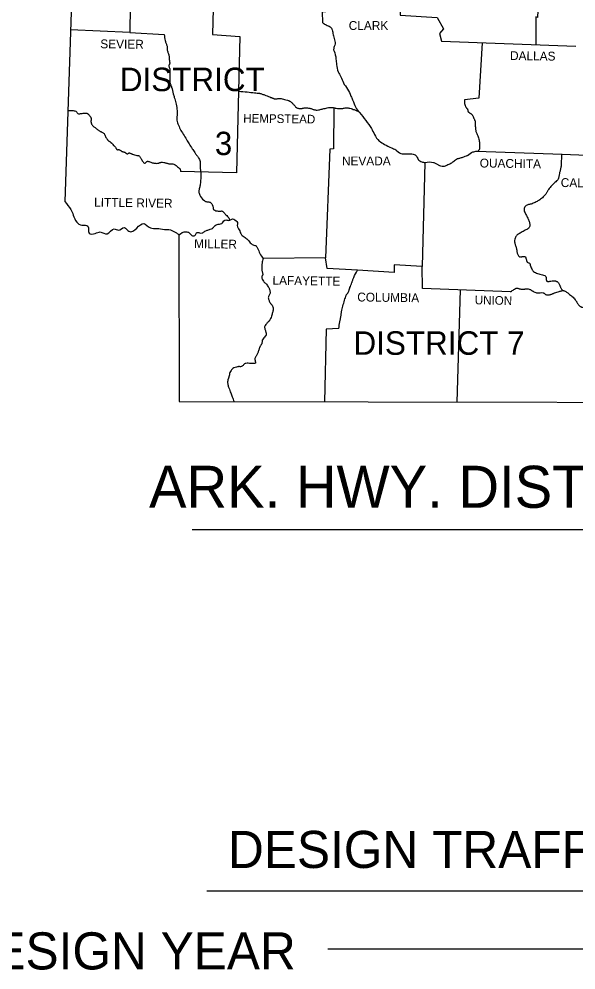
# Model space of a CAD drawing. Extents: x 670147 to 673275, y 705573 to 707613.
# Drawn here: x 672590.7 to 672860.8, y 706611.4 to 707072.7 of the extents above; entities that cross this region are included whole.
import ezdxf

# ---------------------------------------------------------------- set-up
doc = ezdxf.new("R2010")
doc.units = 0
doc.layers.add('2', color=7, linetype='Continuous')
doc.layers.add('Default', color=7, linetype='Continuous')

msp = doc.modelspace()

# ---------------------------------------------------------------- linework, layer by layer
at = {"layer": '2'}
for points in [[(672601.17, 707421.63), (672621.87, 707255.43), (672612.87, 706984.14)], [(672711.81, 707194), (672711.67, 707153.04), (672706.67, 707152.94), (672707.07, 707149.94), (672702.27, 707150.04), (672702.17, 707147.84), (672697.47, 707147.84), (672697.57, 707146.24), (672690.57, 707146.04), (672690.47, 707139.94), (672683.67, 707140.54), (672682.57, 707091.34), (672644.07, 707091.44), (672643.17, 707080.04), (672644.57, 707079.04), (672644.47, 707066.24), (672615.64, 707067.51)], [(672843.37, 707099.64), (672842.17, 707073.44), (672841.27, 707073.74), (672841.37, 707060.25)], [(672682.57, 707091.34), (672682.57, 707078.04), (672684.77, 707077.64), (672684.57, 707065.24), (672697.77, 707064.24), (672696.17, 706998.14), (672668.97, 706998.84)], [(672738.07, 707070.84), (672737.87, 707076.34), (672739.47, 707076.44), (672740.47, 707089.34), (672755.87, 707088.34), (672755.47, 707080.44), (672775.37, 707079.34), (672775.47, 707074.54), (672793.47, 707073.44), (672796.57, 707068.04), (672794.67, 707065.64), (672795.57, 707061.94), (672860.77, 707059.54)], [(672644.47, 707066.24), (672661.07, 707065.24)], [(672815.24, 707061.21), (672813.67, 707034.34), (672806.77, 707033.54)], [(672743.37, 707029.69), (672743.17, 707009.84), (672741.37, 707009.64), (672739.37, 706956.94)], [(672812.67, 707008.64), (672854.07, 707007.14), (672886.19, 707005.88)], [(672787.47, 707003.04), (672786.17, 706952.64), (672772.67, 706953.54), (672772.57, 706949.84), (672754.78, 706950.88)], [(672668.17, 706968.04), (672668.37, 706887.14), (673034.87, 706886.54)], [(672739.37, 706956.94), (672709.07, 706956.64)], [(672754.78, 706950.88), (672740.07, 706951.74), (672739.37, 706956.94)], [(672829.07, 706940.44), (672786.37, 706942.04), (672786.17, 706952.64)], [(672804.58, 706941.36), (672802.99, 706886.92)], [(672745.77, 706922.64), (672739.57, 706922.24), (672738.89, 706887.03)]]:
    msp.add_lwpolyline(points, dxfattribs=at)
for points in [[(672738.07, 707070.84), (672739.67, 707069.84), (672741.57, 707068.94), (672742.57, 707067.44), (672742.97, 707065.14), (672743.67, 707062.64), (672743.87, 707060.04), (672743.27, 707058.64), (672744.07, 707055.44), (672744.37, 707053.24), (672744.67, 707050.64), (672745.47, 707047.14), (672746.77, 707044.74), (672747.97, 707041.84), (672749.97, 707038.74), (672751.67, 707035.34), (672752.47, 707033.54), (672753.97, 707029.84), (672755.87, 707027.34), (672758.87, 707023.54), (672761.57, 707019.64), (672763.07, 707016.74), (672765.37, 707013.54), (672767.97, 707011.94), (672771.27, 707010.24), (672773.37, 707009.24), (672775.77, 707007.54), (672778.87, 707007.34), (672781.17, 707007.34), (672783.27, 707006.44), (672784.27, 707004.64), (672786.07, 707003.44), (672787.47, 707003.04)], [(672661.07, 707065.24), (672661.57, 707062.24), (672661.76, 707061.58), (672662.02, 707060.93), (672662.27, 707060.29), (672662.47, 707059.64), (672662.53, 707059.14), (672662.54, 707058.64), (672662.53, 707058.13), (672662.57, 707057.64), (672662.77, 707056.89), (672663.05, 707056.14), (672663.31, 707055.4), (672663.47, 707054.64), (672663.47, 707053.54), (672663.53, 707052.99), (672663.63, 707052.43), (672663.72, 707051.88), (672663.77, 707051.34), (672663.72, 707051.03), (672663.58, 707050.74), (672663.44, 707050.44), (672663.37, 707050.14), (672663.46, 707049.54), (672663.64, 707048.95), (672663.81, 707048.35), (672663.87, 707047.74), (672663.77, 707045.94), (672663.77, 707044.44), (672663.87, 707041.94), (672664.01, 707041.37), (672664.24, 707040.83), (672664.48, 707040.29), (672664.67, 707039.74), (672665.47, 707036.44), (672665.97, 707034.74), (672666.77, 707032.14), (672667.27, 707028.94), (672667.37, 707026.54), (672667.34, 707025.99), (672667.26, 707025.44), (672667.19, 707024.89), (672667.17, 707024.34), (672667.77, 707021.84), (672668.87, 707019.34), (672670.27, 707016.94), (672671.97, 707014.24), (672673.17, 707012.14), (672674.67, 707009.84), (672675.87, 707007.94), (672676.3, 707007.33), (672676.76, 707006.74), (672677.23, 707006.15), (672677.67, 707005.54), (672678.47, 707003.54), (672678.52, 707002.84), (672678.49, 707002.14), (672678.45, 707001.44), (672678.47, 707000.74), (672678.57, 707000.09), (672678.7, 706999.44), (672678.82, 706998.79), (672678.87, 706998.14), (672678.77, 706995.24), (672678.57, 706992.64), (672678.43, 706991.73), (672678.21, 706990.83), (672678, 706989.94), (672677.87, 706989.04), (672678.37, 706987.34), (672680.27, 706984.84), (672681.47, 706984.14), (672681.99, 706984.02), (672682.53, 706984), (672683.07, 706983.95), (672683.57, 706983.74), (672684.16, 706983.1), (672684.57, 706982.34), (672684.72, 706981.81), (672684.77, 706981.24), (672684.86, 706980.7), (672684.98, 706980.45), (672685.17, 706980.24), (672686.19, 706979.75), (672687.27, 706979.54), (672687.57, 706979.51), (672687.87, 706979.52), (672688.5, 706979.59), (672689.09, 706979.58), (672689.57, 706979.34), (672690.67, 706978.14), (672692.17, 706976.54), (672692.91, 706975.13)], [(672697.13, 707037.73), (672701.37, 707037.34), (672704.87, 707036.94), (672706.23, 707036.83), (672706.9, 707036.76), (672707.24, 707036.71), (672707.57, 707036.64), (672708.29, 707036.43), (672708.99, 707036.18), (672710.37, 707035.64), (672712.87, 707034.74), (672713.28, 707034.57), (672713.67, 707034.38), (672714.06, 707034.2), (672714.47, 707034.04), (672715.14, 707033.97), (672715.82, 707034.08), (672716.5, 707034.23), (672717.17, 707034.24), (672718.33, 707034.02), (672719.47, 707033.74), (672720.81, 707033.38), (672721.45, 707033.15), (672721.77, 707033.01), (672722.07, 707032.84), (672723.07, 707032.04), (672723.97, 707031.14), (672724.26, 707030.82), (672724.53, 707030.48), (672725.17, 707029.84), (672725.73, 707029.54), (672726.31, 707029.38), (672727.47, 707029.34), (672727.95, 707029.4), (672728.42, 707029.5), (672728.9, 707029.6), (672729.37, 707029.64), (672731.67, 707029.44), (672732.33, 707029.26), (672732.98, 707029.02), (672733.62, 707028.78), (672734.27, 707028.64), (672734.8, 707028.6), (672735.33, 707028.6), (672736.37, 707028.74), (672738.07, 707029.14), (672740.07, 707029.64), (672741.32, 707029.83), (672741.95, 707029.86), (672742.57, 707029.84), (672743.05, 707029.77), (672743.52, 707029.65), (672743.99, 707029.52), (672744.47, 707029.44), (672745.72, 707029.36), (672746.97, 707029.34), (672747.7, 707029.39), (672748.42, 707029.51), (672749.15, 707029.62), (672749.51, 707029.64), (672749.87, 707029.64), (672750.61, 707029.55), (672752.79, 707028.91), (672754.21, 707028.31), (672755.6, 707027.68)], [(672806.77, 707033.54), (672806.66, 707032.59), (672806.7, 707032.11), (672806.77, 707031.64), (672806.89, 707031.17), (672807.05, 707030.72), (672807.25, 707030.27), (672807.47, 707029.84), (672807.63, 707029.62), (672807.82, 707029.43), (672808.01, 707029.24), (672808.17, 707029.04), (672808.27, 707028.73), (672808.29, 707028.37), (672808.32, 707028.02), (672808.38, 707027.87), (672808.47, 707027.74), (672808.68, 707027.57), (672808.92, 707027.43), (672809.15, 707027.29), (672809.37, 707027.14), (672809.55, 707027), (672809.73, 707026.87), (672810.09, 707026.6), (672810.42, 707026.3), (672810.56, 707026.13), (672810.67, 707025.94), (672810.87, 707025.52), (672811.04, 707025.09), (672811.2, 707024.66), (672811.37, 707024.24), (672811.64, 707023.7), (672811.77, 707023.43), (672811.83, 707023.29), (672811.87, 707023.14), (672811.92, 707022.79), (672811.91, 707022.44), (672811.88, 707022.09), (672811.87, 707021.74), (672811.92, 707021.04), (672811.97, 707020.34), (672812.05, 707019.49), (672812.1, 707019.06), (672812.17, 707018.64), (672812.4, 707017.87), (672812.74, 707017.13), (672813.09, 707016.4), (672813.37, 707015.64), (672813.67, 707014.44), (672813.87, 707013.44), (672813.97, 707011.74), (672813.99, 707011.24), (672814, 707010.74), (672813.99, 707010.24), (672813.99, 707009.99), (672813.97, 707009.74), (672813.89, 707009.46), (672813.69, 707009.15), (672813.15, 707008.62)], [(672614.34, 707028.28), (672615.35, 707028.37), (672616.38, 707028.35), (672617.35, 707028.23), (672618.17, 707028.04), (672618.53, 707027.76), (672618.87, 707027.3), (672619.24, 707026.89), (672619.67, 707026.74), (672620.57, 707026.84), (672622.17, 707027.04), (672622.55, 707027.07), (672622.92, 707027.07), (672623.3, 707027.03), (672623.67, 707026.94), (672624, 707026.79), (672624.28, 707026.58), (672624.53, 707026.32), (672624.77, 707026.04), (672625.08, 707025.66), (672625.34, 707025.28), (672625.55, 707024.87), (672625.67, 707024.44), (672625.69, 707024.06), (672625.64, 707023.69), (672625.58, 707023.31), (672625.57, 707022.94), (672625.67, 707022.34), (672625.79, 707021.98), (672625.94, 707021.64), (672626.37, 707021.04), (672627.57, 707020.04), (672628.87, 707019.04), (672630.07, 707018.24), (672630.33, 707018.09), (672630.61, 707017.95), (672631.19, 707017.69), (672631.7, 707017.38), (672632.07, 707016.94), (672632.27, 707016.54), (672633.07, 707014.94), (672633.52, 707014.25), (672633.78, 707013.94), (672634.07, 707013.64), (672634.36, 707013.42), (672634.68, 707013.24), (672634.99, 707013.06), (672635.27, 707012.84), (672636.57, 707011.44), (672637.17, 707010.84), (672637.44, 707010.5), (672637.66, 707010.13), (672637.89, 707009.76), (672638.02, 707009.59), (672638.17, 707009.44), (672638.42, 707009.34), (672638.71, 707009.35), (672639, 707009.38), (672639.27, 707009.34), (672639.65, 707009.13), (672640.02, 707008.88), (672640.39, 707008.64), (672640.77, 707008.44), (672641.04, 707008.35), (672641.33, 707008.28), (672641.61, 707008.22), (672641.87, 707008.14), (672642.18, 707007.97), (672642.47, 707007.73), (672642.76, 707007.5), (672643.07, 707007.34), (672643.37, 707007.37), (672643.67, 707007.54), (672643.98, 707007.71), (672644.27, 707007.74), (672644.65, 707007.6), (672645.02, 707007.44), (672645.4, 707007.28), (672645.77, 707007.14), (672647.77, 707006.54), (672648.05, 707006.5), (672648.34, 707006.49), (672648.75, 707006.41), (672648.81, 707006.38), (672648.87, 707006.34), (672649.29, 707005.93), (672649.6, 707005.44), (672649.87, 707004.93), (672650.01, 707004.68), (672650.17, 707004.44), (672650.79, 707003.61), (672651.12, 707003.21), (672651.47, 707002.84), (672651.65, 707002.76), (672651.83, 707002.81), (672652.23, 707003.17), (672652.64, 707003.58), (672652.86, 707003.71), (672653.07, 707003.74), (672653.81, 707003.54), (672654.56, 707003.27), (672655.31, 707003.01), (672656.07, 707002.84), (672657.03, 707002.74), (672657.97, 707002.74), (672658.4, 707002.83), (672658.82, 707003), (672659.24, 707003.16), (672659.67, 707003.24), (672660.97, 707003.14), (672661.58, 707003), (672662.17, 707002.84), (672662.77, 707002.67), (672663.37, 707002.54), (672663.74, 707002.52), (672664.12, 707002.54), (672664.5, 707002.56), (672664.87, 707002.54), (672666.47, 707001.94), (672667.97, 707000.74), (672668.97, 706999.44), (672668.97, 706998.84)], [(672808.17, 707006.54), (672810.77, 707008.24), (672812.67, 707008.64)], [(672853.74, 707007.15), (672853.67, 707004.04), (672853.6, 707002.49), (672853.55, 707001.71), (672853.47, 707000.94), (672853.17, 706999.38), (672852.77, 706997.84), (672852.51, 706996.42), (672852.34, 706995.72), (672852.22, 706995.38), (672852.15, 706995.21), (672852.07, 706995.04), (672851.77, 706994.58), (672851.39, 706994.18), (672850.57, 706993.44), (672849.77, 706992.64), (672848.97, 706991.84), (672847.47, 706990.04), (672847.13, 706989.5), (672846.83, 706988.94), (672846.52, 706988.37), (672846.17, 706987.84), (672844.87, 706986.44), (672843.17, 706985.04), (672841.47, 706984.04), (672839.57, 706983.14), (672839.06, 706982.98), (672838.53, 706982.88), (672838, 706982.78), (672837.47, 706982.64), (672836.64, 706982.22), (672836.28, 706981.92), (672836.12, 706981.74), (672835.97, 706981.54), (672835.71, 706980.96), (672835.62, 706980.34), (672835.87, 706979.14), (672836.28, 706978.29), (672836.73, 706977.45), (672837.17, 706976.6), (672837.57, 706975.74), (672838.17, 706974.14), (672838.31, 706973.68), (672838.39, 706973.2), (672838.42, 706972.71), (672838.37, 706972.24), (672837.67, 706971.14), (672836.07, 706970.24), (672834.17, 706969.14), (672832.47, 706968.14), (672832.07, 706967.82), (672831.74, 706967.41), (672831.48, 706966.94), (672831.27, 706966.44), (672831, 706965.29), (672831.07, 706964.14), (672831.26, 706963.46), (672831.47, 706962.79), (672831.69, 706962.12), (672831.87, 706961.44), (672832.02, 706960.64), (672832.17, 706959.84), (672832.56, 706958.43), (672832.91, 706957.8), (672833.16, 706957.55), (672833.31, 706957.44), (672833.47, 706957.34), (672833.72, 706957.28), (672833.97, 706957.32), (672834.22, 706957.4), (672834.47, 706957.44), (672834.7, 706957.46), (672834.92, 706957.49), (672835.38, 706957.55), (672835.83, 706957.54), (672836.05, 706957.47), (672836.16, 706957.41), (672836.27, 706957.34), (672836.42, 706957.11), (672836.47, 706956.84), (672836.57, 706956.34), (672836.97, 706955.04), (672837.27, 706954.7), (672837.72, 706954.49), (672838.17, 706954.27), (672838.47, 706953.94), (672838.54, 706953.7), (672838.58, 706953.44), (672838.61, 706953.19), (672838.67, 706952.94), (672839.05, 706951.97), (672839.57, 706951.04), (672839.89, 706950.64), (672840.24, 706950.28), (672841.07, 706949.74), (672842.17, 706949.34), (672844.47, 706948.64), (672845.67, 706948.34), (672845.84, 706948.26), (672846.16, 706947.78), (672846.31, 706946.81), (672846.47, 706945.88), (672846.66, 706945.57), (672846.97, 706945.44), (672847.77, 706945.45), (672848.57, 706945.54), (672849.77, 706945.74), (672850.78, 706945.69), (672851.28, 706945.53), (672851.53, 706945.4), (672851.77, 706945.24), (672852.31, 706944.68), (672852.67, 706944.04), (672852.91, 706943.55), (672853.12, 706943.04), (672853.33, 706942.54), (672853.57, 706942.04), (672854.1, 706941.28), (672854.38, 706940.98)], [(672808.17, 707006.54), (672807.45, 707006.24), (672806.17, 707005.74), (672804.67, 707005.24), (672803.27, 707004.84), (672801.47, 707003.64), (672800.07, 707002.64), (672798.17, 707001.74), (672796.37, 707001.14), (672794.17, 707001.84), (672792.97, 707002.54), (672791.67, 707003.04), (672787.47, 707003.04)], [(672612.87, 706984.14), (672615.77, 706980.34), (672616.97, 706977.64), (672618.67, 706974.14), (672621.17, 706972.74), (672624.07, 706972.24), (672624.67, 706968.84), (672627.67, 706968.74), (672630.07, 706969.44), (672633.37, 706968.54), (672636.87, 706970.94), (672638.87, 706970.34), (672641.77, 706971.54), (672643.97, 706969.74), (672647.77, 706971.34), (672651.17, 706973.54), (672654.37, 706971.44), (672657.47, 706971.14), (672661.17, 706970.64), (672664.07, 706970.44), (672666.67, 706969.14), (672667.98, 706968.24), (672668.17, 706968.04)], [(672668.17, 706968.04), (672671.67, 706969.54), (672673.17, 706969.04), (672674.47, 706967.74), (672675.97, 706967.74), (672676.77, 706968.94), (672678.27, 706969.04), (672679.47, 706968.94), (672680.77, 706969.74), (672681.87, 706970.24), (672683.37, 706970.74), (672684.47, 706971.14), (672685.47, 706972.24), (672687.27, 706973.14), (672689.37, 706973.84), (672689.97, 706974.84), (672690.97, 706975.24), (672692.97, 706975.14), (672694.27, 706975.74), (672695.37, 706975.24), (672696.37, 706974.54), (672696.57, 706971.94), (672697.37, 706970.54), (672698.57, 706968.04), (672700.27, 706966.74), (672701.87, 706965.44), (672702.47, 706964.64), (672704.17, 706963.14), (672705.67, 706962.64), (672706.37, 706961.54), (672707.47, 706958.94), (672709.07, 706956.64)], [(672709.07, 706956.64), (672708.73, 706955.36), (672708.59, 706954.53), (672708.47, 706953.74), (672708.37, 706951.44), (672708.45, 706950.76), (672708.61, 706950.08), (672708.77, 706949.4), (672708.87, 706948.74), (672708.8, 706948.41), (672708.61, 706948.09), (672708.43, 706947.76), (672708.37, 706947.44), (672708.47, 706946.96), (672708.63, 706946.48), (672709.17, 706945.54), (672709.54, 706945.11), (672709.93, 706944.76), (672710.32, 706944.42), (672710.67, 706944.04), (672711.25, 706943.28), (672711.77, 706942.44), (672712.04, 706941.87), (672712.24, 706941.29), (672712.38, 706940.71), (672712.47, 706940.14), (672712.36, 706939.49), (672712.02, 706938.84), (672711.68, 706938.19), (672711.57, 706937.54), (672711.7, 706936.86), (672711.92, 706936.19), (672712.57, 706934.84), (672712.79, 706934.57), (672713.03, 706934.34), (672713.27, 706934.12), (672713.47, 706933.84), (672713.97, 706932.24), (672713.88, 706931.47), (672713.72, 706930.69), (672713.27, 706929.14), (672712.37, 706926.84), (672712.17, 706926.52), (672711.93, 706926.22), (672711.41, 706925.67), (672710.87, 706925.13), (672710.37, 706924.54), (672709.77, 706923.44), (672710.07, 706921.94), (672710.22, 706921.34), (672710.38, 706920.74), (672710.51, 706920.14), (672710.55, 706919.84), (672710.57, 706919.69), (672710.57, 706919.54), (672710.39, 706919.17), (672710.22, 706919.01), (672710.07, 706918.84), (672709.42, 706918), (672708.77, 706917.14), (672708.59, 706916.7), (672708.53, 706916.21), (672708.5, 706915.71), (672708.37, 706915.24), (672708.16, 706914.84), (672707.92, 706914.45), (672707.68, 706914.05), (672707.47, 706913.64), (672707.21, 706912.93), (672706.97, 706912.19), (672706.73, 706911.46), (672706.47, 706910.74), (672706.18, 706910.13), (672705.84, 706909.53), (672705.49, 706908.94), (672705.17, 706908.34), (672705.11, 706907.58), (672705.27, 706906.69), (672705.33, 706905.95), (672705.23, 706905.73), (672704.97, 706905.64), (672702.97, 706905.64), (672700.67, 706905.64), (672700.1, 706905.44), (672699.61, 706904.97), (672699.13, 706904.46), (672698.57, 706904.14), (672698.11, 706904.08), (672697.63, 706904.09), (672697.15, 706904.1), (672696.67, 706904.04), (672695.49, 706903.72), (672694.37, 706903.14), (672693.89, 706902.74), (672693.5, 706902.29), (672692.97, 706901.24), (672692.47, 706899.14), (672692.32, 706898.64), (672692.15, 706898.14), (672691.87, 706897.14), (672691.82, 706896.29), (672691.95, 706895.43), (672692.18, 706894.57), (672692.47, 706893.74), (672693.37, 706891.34), (672694.07, 706889.44), (672694.97, 706887.1)], [(672745.77, 706922.64), (672746.27, 706925.84), (672746.39, 706926.47), (672746.52, 706927.09), (672746.65, 706927.72), (672746.77, 706928.34), (672746.86, 706928.94), (672746.92, 706929.54), (672746.99, 706930.14), (672747.07, 706930.74), (672747.67, 706933.44), (672748.57, 706936.34), (672749.37, 706938.74), (672749.48, 706938.97), (672749.61, 706939.19), (672749.92, 706939.59), (672750.23, 706940), (672750.37, 706940.21), (672750.47, 706940.44), (672750.65, 706940.94), (672750.82, 706941.44), (672750.99, 706941.94), (672751.17, 706942.44), (672752.07, 706944.84), (672752.29, 706945.47), (672752.49, 706946.11), (672752.71, 706946.73), (672752.97, 706947.34), (672754.78, 706950.88)], [(672829.07, 706940.44), (672830.67, 706941.54), (672832.17, 706942.14), (672832.92, 706942.01), (672833.3, 706941.92), (672833.67, 706941.84), (672835.27, 706941.64), (672835.62, 706941.66), (672835.97, 706941.73), (672836.32, 706941.8), (672836.67, 706941.84), (672838.47, 706941.54), (672838.87, 706941.34), (672839.24, 706941.1), (672839.6, 706940.86), (672839.97, 706940.64), (672840.8, 706940.19), (672841.67, 706939.94), (672843.37, 706939.94), (672844.87, 706939.94), (672845.23, 706939.81), (672845.53, 706939.53), (672845.83, 706939.22), (672846.17, 706939.04), (672846.76, 706938.96), (672847.38, 706938.94), (672847.99, 706938.99), (672848.57, 706939.14), (672849.07, 706939.33), (672849.57, 706939.55), (672850.07, 706939.75), (672850.57, 706939.94), (672852.57, 706940.54), (672853.25, 706940.74), (672853.94, 706940.92), (672854.62, 706940.98), (672854.96, 706940.94), (672855.27, 706940.84), (672856.52, 706940.07), (672857.67, 706939.14), (672858.53, 706938.45), (672859.37, 706937.74), (672860.77, 706936.14), (672861.05, 706935.71), (672861.27, 706935.25), (672861.5, 706934.78), (672861.77, 706934.34), (672862.87, 706933.34), (672863.31, 706933.12), (672863.76, 706932.93), (672864.67, 706932.64), (672866.07, 706932.34), (672867.77, 706931.84), (672868.26, 706931.71), (672868.48, 706931.6), (672868.67, 706931.44), (672868.96, 706930.99), (672869.14, 706930.51), (672869.29, 706930.02), (672869.47, 706929.54), (672869.61, 706929.21), (672869.73, 706928.88), (672869.96, 706928.23), (672870.27, 706927.58), (672870.49, 706927.26), (672870.62, 706927.1), (672870.77, 706926.94), (672871.38, 706926.44), (672872.01, 706926.11), (672872.64, 706925.98), (672873.27, 706926.04), (672874.05, 706926.31), (672874.82, 706926.64), (672875.59, 706926.97), (672876.37, 706927.24), (672878.87, 706927.94), (672880.67, 706928.54), (672881.77, 706928.94), (672882.02, 706928.99), (672882.27, 706929), (672882.53, 706929), (672882.77, 706929.04), (672882.79, 706929.06), (672882.76, 706929.08), (672882.63, 706929.13), (672882.49, 706929.19), (672882.46, 706929.22), (672882.47, 706929.24), (672882.76, 706929.38), (672883.07, 706929.49), (672883.67, 706929.54), (672883.96, 706929.43), (672884.26, 706929.25), (672884.77, 706928.74), (672884.96, 706928.47), (672885.13, 706928.19), (672885.29, 706927.91), (672885.47, 706927.64), (672886.67, 706926.04), (672887.2, 706925.34), (672887.47, 706924.99), (672887.77, 706924.64), (672888.02, 706924.44), (672888.3, 706924.29), (672888.59, 706924.2), (672888.87, 706924.14), (672889.15, 706924.23), (672889.42, 706924.47), (672889.69, 706924.69), (672889.97, 706924.74), (672891.47, 706924.24), (672892.77, 706923.74), (672894.27, 706923.34), (672894.6, 706923.3), (672894.92, 706923.28), (672895.25, 706923.27), (672895.57, 706923.24), (672897.27, 706922.84), (672898.57, 706922.14), (672899.77, 706921.44), (672900.97, 706920.14), (672902.17, 706918.14), (672902.3, 706917.76), (672902.38, 706917.35), (672902.45, 706916.94), (672902.57, 706916.54), (672903.17, 706915.65), (672903.55, 706915.28), (672903.97, 706914.94), (672904.29, 706914.88), (672904.66, 706914.97), (672905.01, 706915.05), (672905.27, 706914.94), (672905.76, 706914.3), (672906.24, 706913.65), (672907.17, 706912.34), (672907.87, 706911.34), (672908.52, 706910.38), (672908.9, 706909.93), (672909.12, 706909.73), (672909.37, 706909.54), (672909.64, 706909.46), (672909.92, 706909.48), (672910.2, 706909.54), (672910.47, 706909.54), (672912.61, 706909.13)]]:
    msp.add_spline(points, degree=3, dxfattribs=at)
at = {"layer": 'Default'}
for p, q in [((672674.6, 706825.15), (673000.04, 706825.15)), ((672681.81, 706649.78), (673001.81, 706649.78)), ((672740.39, 706621.66), (673088.94, 706621.66))]:
    msp.add_line(p, q, dxfattribs=at)

# ---------------------------------------------------------------- texts
at = {"layer": '2'}
for s, height, p in [('CLARK', 4.3, (672750.57, 707067.44)), ('DISTRICT', 11.4, (672639.57, 707037.74)), ('3', 11.3, (672685.67, 707006.74)), ('NEVADA', 4.3, (672747.27, 707001.74)), ('DISTRICT 7', 11.4, (672752.87, 706909.84))]:
    msp.add_text(s, height=height, dxfattribs=at).set_placement(p)
for s, height, rotation, p in [('SEVIER', 4.301, 359.4271, (672630.07, 707058.54)), ('DALLAS', 4.299, 359.2462, (672828.77, 707052.84)), ('HEMPSTEAD', 4.199, 359.1885, (672699.37, 707022.54)), ('OUACHITA', 4.301, 359.2043, (672814.07, 707000.74)), ('CALHOUN', 4.301, 359.3634, (672853.37, 706991.24)), ('LITTLE RIVER', 4.3006, 359.1697, (672627.07, 706981.74)), ('MILLER', 4.299, 359.132, (672675.57, 706961.64)), ('LAFAYETTE', 4.299, 359.1839, (672713.57, 706943.84)), ('COLUMBIA', 4.299, 359.2125, (672754.67, 706935.74)), ('UNION', 4.2, 358.9584, (672811.67, 706934.34))]:
    msp.add_text(s, height=height, rotation=rotation, dxfattribs=at).set_placement(p)
at = {"layer": 'Default'}
for s, height, p in [('  ARK. HWY. DIST. NO. 9', 20.4, (672638.56, 706835.61)), ('DESIGN TRAFFIC DATA', 18, (672692.01, 706660.88)), ('DESIGN YEAR', 18, (672560.39, 706611.66))]:
    msp.add_text(s, height=height, dxfattribs=at).set_placement(p)

doc.saveas('drawing.dxf')
